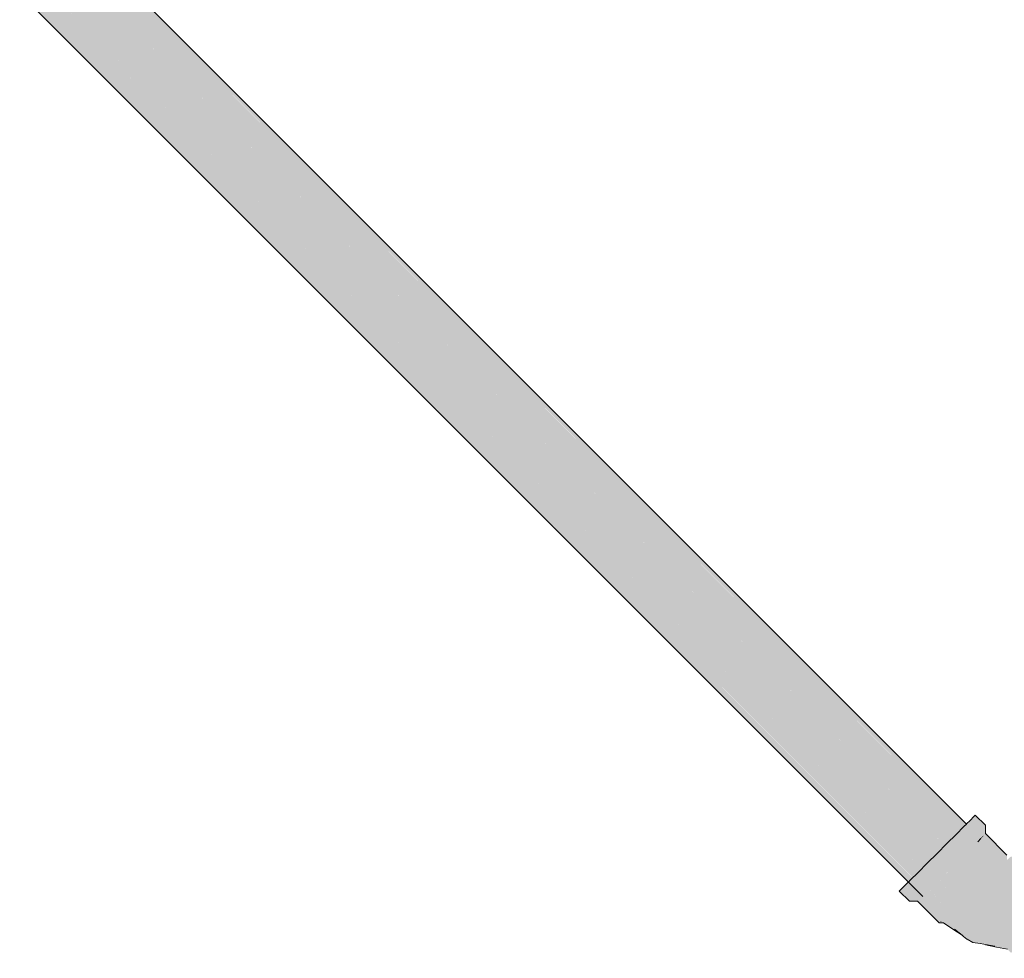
# Model space of a CAD drawing. Header units: millimetres. Extents: x 321 to 585, y -277 to 9.
# Tile 438 of 656: x 519.04 to 520.94, y -208.31 to -206.5. Entities that reach past the tile are written whole.
import ezdxf

# ---------------------------------------------------------------- set-up
doc = ezdxf.new("R2010")
doc.units = ezdxf.units.MM
doc.header["$MEASUREMENT"] = 0
doc.layers.add('TQ-Condutos', color=3, linetype='Continuous', lineweight=25)
doc.layers.add('TQ-Conexões', color=9, linetype='Continuous', lineweight=18)

msp = doc.modelspace()

# ---------------------------------------------------------------- hatches: boundary and pattern name
at = {"layer": 'TQ-Condutos', "linetype": 'Continuous'}
for points in [[(520.8918, -208.0874), (514.6539, -201.8374), (514.5519, -201.7474), (514.648, -201.8435)], [(520.8771, -208.1022), (514.6477, -201.8437), (514.5486, -201.7738), (514.6332, -201.8583)], [(520.8697, -208.0531), (520.8695, -208.0529), (514.654, -201.8373), (514.6539, -201.8374), (520.8633, -208.0587), (520.8638, -208.0591)], [(520.794, -208.1852), (514.5665, -201.925), (514.457, -201.8482), (514.5501, -201.9413)], [(514.6332, -201.8583), (514.6328, -201.8587), (520.8281, -208.0949), (520.8489, -208.074)], [(514.6479, -201.8435), (514.6477, -201.8437), (520.849, -208.074), (520.8636, -208.0592)], [(520.7855, -208.1936), (514.55, -201.9415), (514.4592, -201.8673), (514.5416, -201.9497)], [(520.8562, -208.1232), (514.6328, -201.8587), (514.6123, -201.8793)], [(520.8327, -208.1467), (514.6118, -201.8797), (514.5888, -201.9028)], [(514.6123, -201.8793), (514.6118, -201.8797), (520.8046, -208.1184), (520.828, -208.095)], [(520.8107, -208.1687), (514.5884, -201.9032), (514.5668, -201.9247)], [(514.5884, -201.9032), (520.7826, -208.1404), (520.8045, -208.1185), (514.5888, -201.9028)], [(514.5665, -201.925), (520.7659, -208.157), (520.7825, -208.1405), (514.5668, -201.9247)], [(514.5499, -201.9415), (520.7574, -208.1654), (520.7658, -208.1571), (514.5501, -201.9413)], [(520.8633, -208.0587), (520.8637, -208.0592), (520.8638, -208.0591)], [(520.8637, -208.0592), (520.8918, -208.0874), (520.8978, -208.0812)]]:
    msp.add_hatch(color=73, dxfattribs=at).paths.add_polyline_path(points)
at = {"layer": 'TQ-Conexões', "linetype": 'Continuous'}
for points in [[(520.9064, -208.0715), (520.9064, -208.0556), (520.8866, -208.0358), (520.8841, -208.0385), (520.8767, -208.046), (520.9019, -208.0603), (520.9042, -208.058), (520.9044, -208.0736), (520.9043, -208.0695), (520.9042, -208.058), (520.904, -208.0691), (520.9039, -208.0741), (520.9042, -208.058), (520.9019, -208.0603), (520.8767, -208.046), (520.8698, -208.053), (520.8736, -208.0569), (520.8886, -208.072), (520.8884, -208.0717), (520.8886, -208.072), (520.8736, -208.0569), (520.8697, -208.0531), (520.865, -208.0578), (520.8892, -208.0732), (520.865, -208.0578), (520.8498, -208.0731), (520.8321, -208.0909), (520.8576, -208.105), (520.8696, -208.0929), (520.8794, -208.0831), (520.8823, -208.096), (520.891, -208.0872), (520.8896, -208.073), (520.8895, -208.0729), (520.8896, -208.073), (520.8896, -208.0728), (520.8896, -208.073), (520.8933, -208.0767), (520.8896, -208.073), (520.891, -208.0872), (520.9024, -208.0756), (520.8967, -208.0814), (520.8937, -208.0771), (520.8934, -208.0766), (520.8956, -208.0668), (520.8934, -208.0766), (520.8937, -208.0771), (520.8967, -208.0814), (520.8966, -208.08), (520.8966, -208.0798), (520.8966, -208.08), (520.8974, -208.0807), (520.8974, -208.0807), (520.9024, -208.0756), (520.9382, -208.1214), (520.939, -208.1222), (520.9392, -208.1221), (520.9287, -208.1326), (520.939, -208.1222), (520.9382, -208.1214), (520.8916, -208.0876), (520.8915, -208.0877), (520.8829, -208.0964), (520.8915, -208.0877), (520.8916, -208.0876), (520.891, -208.0872), (520.8823, -208.096), (520.8794, -208.0831), (520.8696, -208.0929), (520.8576, -208.105), (520.8628, -208.1155), (520.8736, -208.1047), (520.8741, -208.1053), (520.8771, -208.1022), (520.8827, -208.0966), (520.8741, -208.1053), (520.9151, -208.1463), (520.8741, -208.1053), (520.8635, -208.1159), (520.8741, -208.1053), (520.8736, -208.1047), (520.8628, -208.1155), (520.8576, -208.105), (520.8321, -208.0909), (520.813, -208.11), (520.8456, -208.117), (520.813, -208.11), (520.8328, -208.1298), (520.8521, -208.1262), (520.8527, -208.1267), (520.8562, -208.1232), (520.8633, -208.1161), (520.8527, -208.1267), (520.8993, -208.1622), (520.8527, -208.1267), (520.8525, -208.1269), (520.8527, -208.1267), (520.8521, -208.1262), (520.8328, -208.1298), (520.8407, -208.1376), (520.8328, -208.1298), (520.813, -208.11), (520.794, -208.129), (520.8201, -208.1425), (520.794, -208.129), (520.7763, -208.1467), (520.761, -208.1618), (520.7574, -208.1654), (520.7752, -208.1839), (520.7741, -208.1822), (520.7765, -208.1859), (520.7772, -208.1852), (520.7765, -208.1859), (520.7494, -208.1734), (520.742, -208.1806), (520.7637, -208.1985), (520.7701, -208.1922), (520.778, -208.1861), (520.7863, -208.1762), (520.7961, -208.1665), (520.8081, -208.1545), (520.7961, -208.1665), (520.7863, -208.1762), (520.778, -208.1861), (520.7701, -208.1922), (520.7791, -208.1989), (520.7905, -208.1877), (520.7848, -208.1933), (520.7816, -208.1897), (520.7848, -208.1933), (520.785, -208.1931), (520.7905, -208.1877), (520.7997, -208.1796), (520.7992, -208.179), (520.8079, -208.1704), (520.8186, -208.1597), (520.8294, -208.149), (520.83, -208.1494), (520.8327, -208.1467), (520.8413, -208.1382), (520.8409, -208.1385), (520.8413, -208.1382), (520.8823, -208.1792), (520.8413, -208.1382), (520.83, -208.1494), (520.8294, -208.149), (520.8298, -208.1496), (520.8294, -208.149), (520.8186, -208.1597), (520.8079, -208.1704), (520.7992, -208.179), (520.8084, -208.1709), (520.8107, -208.1687), (520.819, -208.1604), (520.8187, -208.1606), (520.819, -208.1603), (520.8192, -208.1601), (520.819, -208.1603), (520.8653, -208.1962), (520.819, -208.1603), (520.8495, -208.2119), (520.819, -208.1604), (520.8084, -208.1709), (520.7998, -208.1795), (520.8084, -208.1709), (520.7992, -208.179), (520.7997, -208.1796), (520.8359, -208.2255), (520.7997, -208.1797), (520.791, -208.1882), (520.794, -208.1852), (520.7997, -208.1797), (520.799, -208.1802), (520.7997, -208.1797), (520.7997, -208.1796), (520.7905, -208.1877), (520.785, -208.1931), (520.7855, -208.1936), (520.8197, -208.2278), (520.7909, -208.1883), (520.8255, -208.2358), (520.8203, -208.2409), (520.8225, -208.2423), (520.8277, -208.2425), (520.8338, -208.2365), (520.8436, -208.2268), (520.8562, -208.2142), (520.871, -208.1995), (520.8869, -208.1837), (520.9027, -208.1678), (520.9175, -208.153), (520.9302, -208.1403), (520.9175, -208.153), (520.9027, -208.1678), (520.8869, -208.1837), (520.871, -208.1995), (520.8562, -208.2142), (520.8436, -208.2268), (520.8338, -208.2365), (520.8277, -208.2425), (520.819, -208.2422), (520.8255, -208.2358), (520.7791, -208.1989), (520.7701, -208.1922), (520.7637, -208.1985), (520.742, -208.1806), (520.7395, -208.1829), (520.7593, -208.2027), (520.7751, -208.2027), (520.8167, -208.2443), (520.8256, -208.2444), (520.8435, -208.2564), (520.8614, -208.2683), (520.8465, -208.2564), (520.8566, -208.2517), (520.8654, -208.2391), (520.8819, -208.2285), (520.8906, -208.2066), (520.9082, -208.1922), (520.8906, -208.2066), (520.8819, -208.2285), (520.8654, -208.2391), (520.8566, -208.2517), (520.8465, -208.2564), (520.8619, -208.2687), (520.8626, -208.2692), (520.8619, -208.2687), (520.8644, -208.2706), (520.8707, -208.2756), (520.871, -208.2747), (520.8707, -208.2756), (520.8644, -208.2706), (520.8707, -208.2757), (520.871, -208.2758), (520.8712, -208.2749), (520.8722, -208.2706), (520.8752, -208.2613), (520.8722, -208.2706), (520.8917, -208.273), (520.8919, -208.2595), (520.9009, -208.2376), (520.9077, -208.2214), (520.9009, -208.2376), (520.8919, -208.2595), (520.8917, -208.273), (520.8722, -208.2706), (520.8712, -208.2749), (520.871, -208.2758), (520.8741, -208.2768), (520.871, -208.2758), (520.8707, -208.2757), (520.8714, -208.2761), (520.8745, -208.2771), (520.8962, -208.2841), (520.9247, -208.2892), (520.9154, -208.2783), (520.9247, -208.2892), (520.9349, -208.279), (520.9247, -208.2638), (520.9209, -208.2447), (520.9302, -208.2231), (520.9292, -208.2004), (520.9258, -208.1776), (520.934, -208.1577), (520.9258, -208.1776), (520.9292, -208.2004), (520.9302, -208.2231), (520.9209, -208.2447), (520.9247, -208.2638), (520.9349, -208.279), (520.9247, -208.2892), (520.9069, -208.2872), (520.928, -208.2914), (520.9491, -208.2956), (520.9555, -208.3018), (521.0117, -208.2992), (521.0143, -208.2991), (521.0116, -208.2991), (521.0143, -208.2991), (521.02, -208.3018), (521.0143, -208.2964), (521.0091, -208.2966), (520.9555, -208.2988), (520.9491, -208.2927), (520.9529, -208.2963), (520.9555, -208.2988), (520.9546, -208.2966), (520.9491, -208.2842), (520.9491, -208.2706), (520.9491, -208.2527), (520.9491, -208.2319), (520.9491, -208.2095), (520.9491, -208.187), (520.9491, -208.1661), (520.9491, -208.187), (520.9491, -208.2095), (520.9491, -208.2319), (520.9491, -208.2527), (520.9491, -208.2706), (520.9491, -208.2842), (520.9555, -208.2988), (521.0143, -208.2964), (520.9555, -208.2896), (521.0143, -208.2964), (521.0143, -208.2804), (520.9555, -208.275), (521.0143, -208.2804), (521.0143, -208.2884), (521.0143, -208.2964), (521.0255, -208.3069), (521.0255, -208.298), (521.0255, -208.3069), (521.02, -208.3018), (521.0182, -208.3018), (521.02, -208.3018), (521.0143, -208.2991), (521.0165, -208.3018), (521.0255, -208.313), (521.0535, -208.313), (521.0535, -208.3096), (521.0535, -208.2993), (521.0255, -208.289), (521.0255, -208.2753), (521.0143, -208.2681), (520.9555, -208.2558), (521.0143, -208.2681), (521.0255, -208.2753), (521.0255, -208.2885), (521.0255, -208.289), (521.0375, -208.2934), (521.0535, -208.2993), (521.0375, -208.2926), (521.0277, -208.2885), (521.0375, -208.2926), (521.0535, -208.2993), (521.0535, -208.2885), (521.0375, -208.2885), (521.0375, -208.2864), (521.0375, -208.2786), (521.0375, -208.2694), (521.0375, -208.2786), (521.0375, -208.2864), (521.0375, -208.2885), (521.0535, -208.2885), (521.0535, -208.2829), (521.0535, -208.2615), (521.0375, -208.2615), (521.0255, -208.2615), (521.0143, -208.2558), (521.0255, -208.2615), (521.0375, -208.2615), (521.0535, -208.2615), (521.0375, -208.2518), (521.0535, -208.2615), (521.0535, -208.2365), (521.0375, -208.2411), (521.0255, -208.2446), (521.0143, -208.2407), (520.9555, -208.2335), (521.0143, -208.2407), (521.0255, -208.2446), (521.0375, -208.2411), (521.0535, -208.2365), (521.0375, -208.2314), (521.0255, -208.2276), (521.0143, -208.2256), (520.9555, -208.2095), (521.0143, -208.2256), (521.0255, -208.2276), (521.0375, -208.2314), (521.0375, -208.2199), (521.0375, -208.2314), (521.0535, -208.2365), (521.0535, -208.2096), (521.0375, -208.2096), (521.0255, -208.2096), (521.0143, -208.2095), (521.0255, -208.2096), (521.0375, -208.2096), (521.0535, -208.2096), (521.0375, -208.1993), (521.0255, -208.1915), (521.0143, -208.1934), (520.9555, -208.1855), (521.0143, -208.1934), (521.0255, -208.1915), (521.0375, -208.1993), (521.0375, -208.1877), (521.0375, -208.1993), (521.0535, -208.2096), (521.0535, -208.1826), (521.0375, -208.178), (521.0535, -208.1826), (521.0535, -208.1575), (521.0375, -208.1672), (521.0255, -208.1745), (521.0143, -208.1782), (521.0255, -208.1745), (521.0375, -208.1672), (521.0535, -208.1575), (521.0375, -208.1575), (521.0255, -208.1575), (521.0143, -208.163), (520.9555, -208.163), (520.9491, -208.1481), (520.9408, -208.1412), (520.9491, -208.1481), (520.9555, -208.163), (521.0143, -208.163), (521.0255, -208.1575), (521.0375, -208.1575), (521.0535, -208.1575), (521.0375, -208.1495), (521.0255, -208.1436), (521.0143, -208.1506), (520.9555, -208.1437), (520.9491, -208.1342), (520.9399, -208.1304), (520.9457, -208.1154), (520.946, -208.1242), (520.9459, -208.1205), (520.9457, -208.1154), (520.9442, -208.1193), (520.9399, -208.1304), (520.9491, -208.1342), (520.9555, -208.1437), (521.0143, -208.1506), (521.0255, -208.1436), (521.0375, -208.1495), (521.0375, -208.1403), (521.0375, -208.1495), (521.0535, -208.1575), (521.0535, -208.1359), (521.0375, -208.1323), (521.0535, -208.1359), (521.0535, -208.1294), (521.0535, -208.1192), (521.0375, -208.1294), (521.0375, -208.1321), (521.0375, -208.1294), (521.0535, -208.1192), (521.0375, -208.1252), (521.0262, -208.1294), (521.0255, -208.1297), (521.0535, -208.1192), (521.0255, -208.1114), (521.0255, -208.1206), (521.0143, -208.1301), (521.0143, -208.1382), (521.0143, -208.122), (520.9555, -208.1289), (520.9555, -208.1238), (520.9555, -208.1195), (520.9517, -208.123), (520.9491, -208.1255), (520.9555, -208.1195), (520.9555, -208.1289), (521.0143, -208.122), (521.0143, -208.1301), (521.0255, -208.1206), (521.0255, -208.1114), (521.0535, -208.1192), (521.0535, -208.1087), (521.0255, -208.1082), (521.0535, -208.1087), (521.0535, -208.105), (521.0255, -208.105), (521.0143, -208.1162), (520.9555, -208.1162), (520.9491, -208.1224), (520.9485, -208.1223), (520.9481, -208.122), (520.948, -208.1131)], [(520.8698, -208.053), (520.8696, -208.0528), (520.8695, -208.0529)], [(520.8697, -208.0531), (520.8698, -208.053), (520.8695, -208.0529)], [(520.8736, -208.0569), (520.8698, -208.053), (520.8697, -208.0531)], [(520.8697, -208.0531), (520.8697, -208.0531), (520.8698, -208.053)], [(520.8698, -208.053), (520.8698, -208.053), (520.8697, -208.0531)], [(520.8698, -208.053), (520.8698, -208.053), (520.8697, -208.0531)], [(520.891, -208.0872), (520.8916, -208.0876), (520.8978, -208.0812), (520.8974, -208.0807)], [(520.8916, -208.0876), (520.9376, -208.121), (520.8978, -208.0812)], [(520.8967, -208.0814), (520.8974, -208.0807), (520.8966, -208.08)], [(520.9028, -208.0761), (520.9024, -208.0756), (520.8974, -208.0807), (520.8974, -208.0807), (520.8978, -208.0812), (520.8979, -208.0811), (520.898, -208.0812), (520.9029, -208.0762)], [(520.898, -208.0812), (520.8979, -208.0811), (520.8978, -208.0812)], [(520.8979, -208.0813), (520.9376, -208.121), (520.898, -208.0812), (520.8978, -208.0812)], [(520.9376, -208.121), (520.9382, -208.1214), (520.8979, -208.0811)], [(520.9382, -208.1214), (520.9029, -208.0762), (520.898, -208.0812)], [(520.7495, -208.1734), (520.7555, -208.1673), (520.7563, -208.1665), (520.7571, -208.1657), (520.7521, -208.1706), (520.7545, -208.1683), (520.754, -208.1688), (520.7545, -208.1683), (520.7521, -208.1706), (520.7519, -208.1708), (520.7516, -208.1712), (520.7494, -208.1734)], [(520.7495, -208.1734), (520.7765, -208.1859), (520.7752, -208.1839), (520.7571, -208.1657)], [(520.7571, -208.1657), (520.7569, -208.1655), (520.7565, -208.1659), (520.7567, -208.1661)], [(520.7574, -208.1655), (520.7574, -208.1654), (520.7571, -208.1657)], [(520.7752, -208.1839), (520.7574, -208.1655), (520.7571, -208.1658)], [(520.7572, -208.1657), (520.7574, -208.1655), (520.7571, -208.1657)], [(520.7572, -208.1657), (520.7571, -208.1657), (520.7574, -208.1655)], [(520.7494, -208.1734), (520.7516, -208.1712), (520.7521, -208.1706), (520.7494, -208.1734)], [(520.7796, -208.1993), (520.8255, -208.2358), (520.7855, -208.1936), (520.785, -208.1931), (520.7791, -208.1989)], [(520.8197, -208.2278), (520.785, -208.1931), (520.8255, -208.2358)], [(520.819, -208.2422), (520.8225, -208.2423), (520.8203, -208.2409)], [(520.8638, -208.2702), (520.8619, -208.2687), (520.8614, -208.2683), (520.8637, -208.2701)], [(520.8714, -208.2761), (520.8823, -208.2823), (520.8962, -208.2841)]]:
    msp.add_hatch(color=93, dxfattribs=at).paths.add_polyline_path(points)

# ---------------------------------------------------------------- linework, layer by layer
at = {"layer": 'TQ-Condutos'}
for p, q in [((520.8695, -208.0529), (514.654, -201.8373)), ((514.5416, -201.9497), (520.7855, -208.1936)), ((520.8697, -208.0531), (520.8695, -208.0529)), ((520.8918, -208.0874), (520.8978, -208.0812))]:
    msp.add_line(p, q, dxfattribs=at)
at = {"layer": 'TQ-Conexões'}
for p, q in [((520.8767, -208.046), (520.8698, -208.053)), ((520.8841, -208.0385), (520.8767, -208.046)), ((520.8866, -208.0358), (520.8841, -208.0385)), ((520.9064, -208.0556), (520.8866, -208.0358)), ((520.865, -208.0578), (520.8498, -208.0731)), ((520.8697, -208.0531), (520.865, -208.0578)), ((520.8696, -208.0528), (520.8695, -208.0529)), ((520.8698, -208.053), (520.8697, -208.0531)), ((520.9064, -208.0715), (520.9064, -208.0556)), ((520.8498, -208.0731), (520.8321, -208.0909)), ((520.948, -208.1131), (520.9064, -208.0715)), ((520.8321, -208.0909), (520.813, -208.11)), ((520.813, -208.11), (520.794, -208.129)), ((520.7763, -208.1467), (520.761, -208.1618)), ((520.794, -208.129), (520.7763, -208.1467)), ((520.7571, -208.1657), (520.7521, -208.1706)), ((520.7569, -208.1655), (520.7565, -208.1659)), ((520.7571, -208.1657), (520.7569, -208.1655)), ((520.7574, -208.1654), (520.7571, -208.1657)), ((520.761, -208.1618), (520.7574, -208.1654)), ((520.742, -208.1806), (520.7395, -208.1829)), ((520.7395, -208.1829), (520.7593, -208.2027)), ((520.7494, -208.1734), (520.742, -208.1806)), ((520.7521, -208.1706), (520.7494, -208.1734)), ((520.7593, -208.2027), (520.7751, -208.2027)), ((520.7751, -208.2027), (520.8167, -208.2443)), ((520.8167, -208.2443), (520.8256, -208.2444)), ((520.8256, -208.2444), (520.8435, -208.2564)), ((520.8435, -208.2564), (520.8614, -208.2683)), ((520.8465, -208.2564), (520.8619, -208.2687)), ((520.8614, -208.2683), (520.8465, -208.2564)), ((520.8614, -208.2683), (520.8637, -208.2701)), ((520.8619, -208.2687), (520.8614, -208.2683)), ((520.8619, -208.2687), (520.8644, -208.2706)), ((520.8644, -208.2706), (520.8707, -208.2757)), ((520.8707, -208.2757), (520.8714, -208.2761)), ((520.8714, -208.2761), (520.8823, -208.2823)), ((520.8823, -208.2823), (520.8962, -208.2841)), ((520.8962, -208.2841), (520.9247, -208.2892)), ((520.9069, -208.2872), (520.928, -208.2914)), ((520.9247, -208.2892), (520.9069, -208.2872)), ((520.928, -208.2914), (520.9491, -208.2956))]:
    msp.add_line(p, q, dxfattribs=at)

doc.saveas('drawing.dxf')
